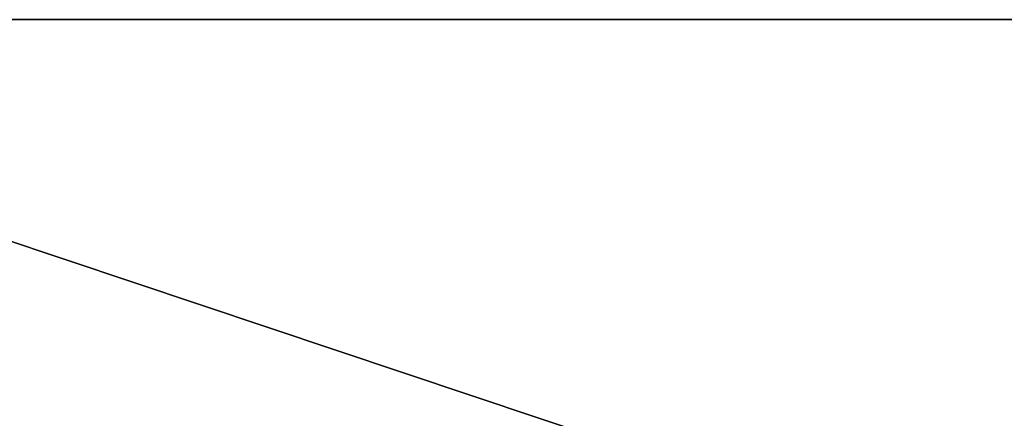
# Model space of a CAD drawing. Extents: x 0 to 8.9, y 0 to 29.9.
# Tile 459 of 656: x 4.09882 to 4.10916, y 0.34581 to 0.35. Entities that reach past the tile are written whole.
import ezdxf

# ---------------------------------------------------------------- set-up
doc = ezdxf.new("R2010")
doc.units = 0
doc.header["$LTSCALE"] = 2.54
doc.layers.get('0').update_dxf_attribs({"color": 13, "linetype": 'CONTINUOUS'})

# ---------------------------------------------------------------- blocks, each defined once
blk = doc.blocks.new('SZCZOTKA_DO_WC_BEZ_POKRYWK')
at = {"color": 0}
blk.add_line((4.09177, 0.35, 8.860476), (4.539808, 0.2, 8.874088), dxfattribs=at)
blk.add_line((4.09177, 0.35, 8.860476), (4.539808, 0.2, 8.874088), dxfattribs=at)
mesh = blk.add_polyface(dxfattribs=at)
corners = [(4.360192, 0.35, 0.025912), (3.913075, 0.2, 0.057696), (3.913075, 0.35, 0.057696)]
mesh.append_faces([[corners[k] for k in face] for face in [(0, 1, 2)]], dxfattribs={"color": 0})
mesh = blk.add_polyface(dxfattribs=at)
corners = [(4.360192, 0.2, 0.025912), (3.913075, 0.2, 0.057696), (4.360192, 0.35, 0.025912)]
mesh.append_faces([[corners[k] for k in face] for face in [(0, 1, 2)]], dxfattribs={"color": 0})
mesh = blk.add_polyface(dxfattribs=at)
corners = [(4.539808, 0.35, 8.874088), (4.09177, 0.35, 8.860476), (4.539808, 0.2, 8.874088)]
mesh.append_faces([[corners[k] for k in face] for face in [(0, 1, 2)]], dxfattribs={"color": 0})
mesh = blk.add_polyface(dxfattribs=at)
corners = [(4.539808, 0.2, 8.874088), (4.09177, 0.35, 8.860476), (4.09177, 0.2, 8.860476)]
mesh.append_faces([[corners[k] for k in face] for face in [(0, 1, 2)]], dxfattribs={"color": 0})

msp = doc.modelspace()

# ---------------------------------------------------------------- block references
at = {"color": 0}
msp.add_blockref('SZCZOTKA_DO_WC_BEZ_POKRYWK', (0, 0), dxfattribs=at)

doc.saveas('drawing.dxf')
